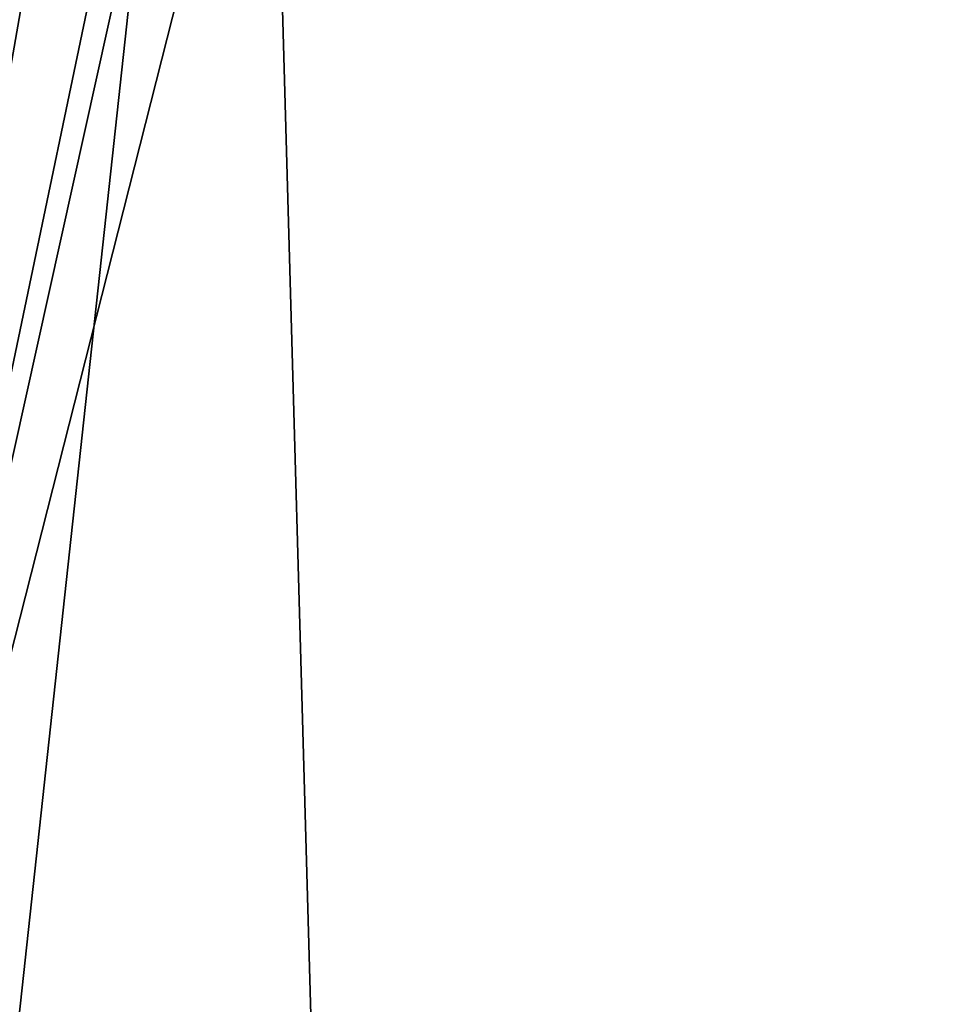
# Model space of a CAD drawing. Header units: millimetres. Extents: x -455 to 455, y -678 to 20.
# Tile 639 of 656: x 2.895 to 3.731, y -40.835 to -39.939. Entities that reach past the tile are written whole.
import ezdxf

# ---------------------------------------------------------------- set-up
doc = ezdxf.new("R2010")
doc.units = ezdxf.units.MM
doc.header["$LTSCALE"] = 65.185185
for name, color, linetype in [('252', 7, 'CONTINUOUS'), ('389', 7, 'CONTINUOUS'), ('390', 7, 'CONTINUOUS'), ('452', 7, 'CONTINUOUS')]:
    doc.layers.add(name, color=color, linetype=linetype)

msp = doc.modelspace()

# ---------------------------------------------------------------- linework, layer by layer
at = {"layer": '252', "linetype": 'Continuous'}
for points in [[(2, -74.7, 19.85), (4.12132, -74.7, 18.97132), (2, 0, 19.85), (2, -74.7, 19.85)], [(2, 0, 19.85), (4.12132, -74.7, 18.97132), (4.05766, -6.35551, 19.03312), (2, 0, 19.85)]]:
    msp.add_3dface(points, dxfattribs=at)
at = {"layer": '389', "linetype": 'Continuous'}
for points in [[(2.50012, -41.65042, -13.04819), (2.8745, -38.32377, -13.65124), (3.95223, -35.15983, -14.22523), (2.50012, -41.65042, -13.04819)], [(2.50012, -41.65042, -13.04819), (3.95223, -35.15983, -14.22523), (2.58787, -41.69236, -13.25628), (2.50012, -41.65042, -13.04819)], [(2.58787, -41.69236, -13.25628), (3.95223, -35.15983, -14.22523), (4.01981, -35.23066, -14.43766), (2.58787, -41.69236, -13.25628)], [(4.2033, -35.33166, -14.5211), (2.58787, -41.69236, -13.25628), (4.01981, -35.23066, -14.43766), (4.2033, -35.33166, -14.5211)], [(3.15492, -38.44549, -13.94571), (2.58787, -41.69236, -13.25628), (4.2033, -35.33166, -14.5211), (3.15492, -38.44549, -13.94571)], [(2.80011, -41.71041, -13.3424), (2.58787, -41.69236, -13.25628), (3.15492, -38.44549, -13.94571), (2.80011, -41.71041, -13.3424)]]:
    msp.add_3dface(points, dxfattribs=at)
at = {"layer": '390', "linetype": 'Continuous'}
for points in [[(4.70015, -41.71041, -13.3424), (2.80011, -41.71041, -13.3424), (3.15492, -38.44549, -13.94571), (4.70015, -41.71041, -13.3424)], [(4.70015, -41.71041, -13.3424), (3.15492, -38.44549, -13.94571), (5.00903, -38.86036, -13.94428), (4.70015, -41.71041, -13.3424)]]:
    msp.add_3dface(points, dxfattribs=at)
at = {"layer": '452', "linetype": 'Continuous'}
for points in [[(2.35355, -41.71041, -6.29645), (3.86361, -35.35332, -6.65), (2.84474, -38.45956, -6.65), (2.35355, -41.71041, -6.29645)], [(3.86361, -35.35332, -6.65), (2.35355, -41.71041, -6.29645), (3.7042, -35.41294, -6.32341), (3.86361, -35.35332, -6.65)], [(2.35355, -41.71041, -6.29645), (2, -41.71041, -6.15), (3.7042, -35.41294, -6.32341), (2.35355, -41.71041, -6.29645)], [(2, -41.71041, -6.15), (2.30598, -38.59628, -6.15), (3.7042, -35.41294, -6.32341), (2, -41.71041, -6.15)]]:
    msp.add_3dface(points, dxfattribs=at)

doc.saveas('drawing.dxf')
